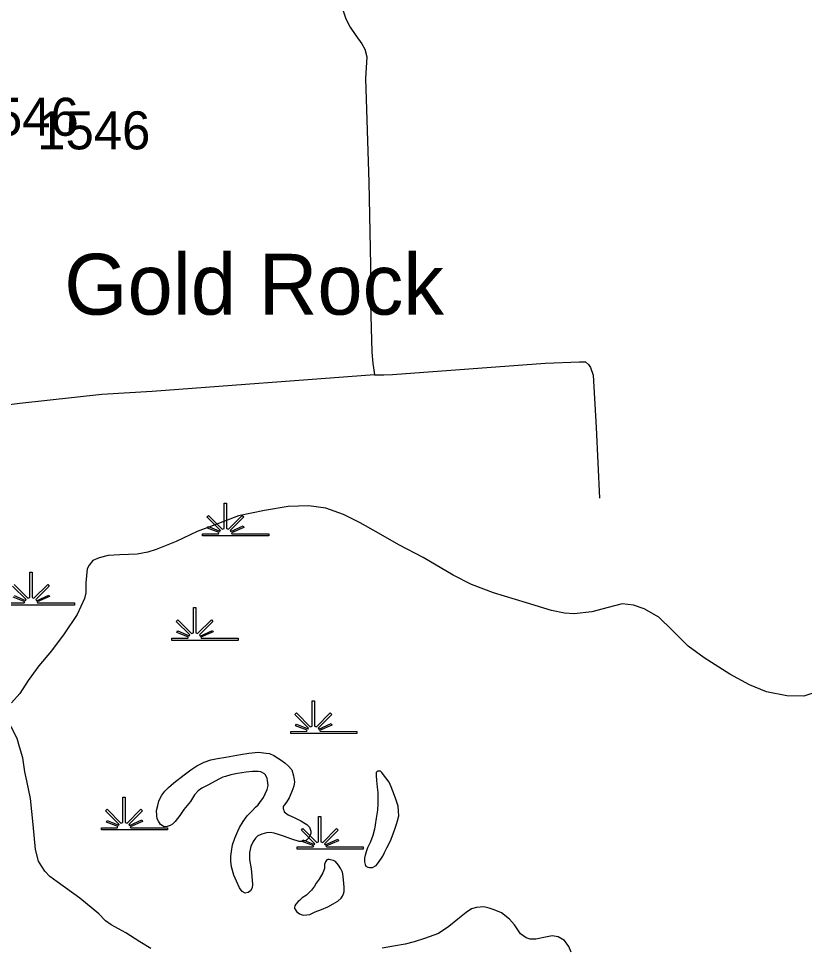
# Model space of a CAD drawing. Extents: x 2220236 to 2384410, y 720751 to 894131.
# Drawn here: x 2351630 to 2354215, y 844861 to 847916 of the extents above; entities that cross this region are included whole.
import ezdxf

# ---------------------------------------------------------------- set-up
doc = ezdxf.new("R2010")
doc.units = 0
doc.layers.add('Default', color=7, linetype='Continuous')

msp = doc.modelspace()

# ---------------------------------------------------------------- linework, layer by layer
at = {"layer": 'Default'}
for points in [[(2352676, 848875.4), (2352685.4, 848834.4), (2352682.3, 848796.6), (2352679.1, 848742.9), (2352679.1, 848544.2), (2352688.6, 848096.2), (2352694.9, 847951.1), (2352706.4, 847914.3), (2352721.1, 847886.9), (2352740.1, 847859.6), (2352759, 847832.2), (2352769.5, 847815.4), (2352775.8, 847790.2), (2352771.6, 847718.6), (2352782.1, 847377.9), (2352788.4, 847104.5), (2352788.4, 846978.3), (2352792.6, 846818.5), (2352795.8, 846781.4), (2352797.6, 846766.6), (2352800.8, 846743.8)], [(2352800.8, 846743.8), (2352831.6, 846744.4), (2352859.9, 846744.8), (2353362.2, 846782.7), (2353475.7, 846786.9), (2353494.6, 846786.9), (2353505.2, 846778.5), (2353511.5, 846768), (2353519.9, 846742.7), (2353530.4, 846570.3), (2353540.9, 846338.9)], [(2352800.8, 846743.8), (2352070, 846688.8), (2351904.4, 846678.9), (2351634.6, 846649.6), (2351443.1, 846625.4)], [(2354262.8, 845703.7), (2354213, 845686.9), (2354156.8, 845687.9), (2354090.6, 845701.6), (2354034.5, 845724.6), (2353970.1, 845759.7), (2353885.5, 845813), (2353833, 845851.9), (2353780.4, 845903.9), (2353735.9, 845947), (2353687.5, 845974.6), (2353653.3, 845986.3), (2353615.3, 845991.3), (2353569.5, 845979), (2353515.6, 845964.3), (2353457.5, 845958), (2353425.5, 845960.6), (2353383.5, 845968.7), (2353301.1, 845994.2), (2353192.8, 846026.6), (2353120.4, 846054.1), (2353060.1, 846085.2), (2352961.2, 846143.5), (2352880.7, 846184.5), (2352814.5, 846223.8), (2352754, 846257.4), (2352699.4, 846284.7), (2352641.4, 846306), (2352585.3, 846313.5), (2352517.1, 846310.8), (2352439.2, 846297.7), (2352353.6, 846280.4), (2352287.7, 846255.4), (2352218.2, 846228.9), (2352148.7, 846195.6), (2352082.8, 846169.3), (2352055.6, 846160.6), (2352021, 846154.3), (2351963, 846151.9), (2351925, 846149.7), (2351895.1, 846142.5), (2351875.2, 846132.9), (2351862.7, 846118.2), (2351855.6, 846106.5), (2351852.2, 846060.4), (2351851.9, 846027.5), (2351846.8, 846008.6), (2351823.3, 845955.8), (2351780, 845891.7), (2351738.6, 845836.8), (2351697.3, 845786.5), (2351661.9, 845738.5), (2351634.4, 845696.3), (2351606.8, 845665.7)], [(2351615.9, 846054.6), (2351661.2, 846009.1), (2351667.5, 846011.5), (2351667.5, 846094.6), (2351674.8, 846094.6), (2351674.8, 846011.5), (2351681.1, 846009.1), (2351726.4, 846054.6), (2351731.5, 846049.5), (2351687.1, 846004.9), (2351689.1, 846001.3), (2351730, 846019.9), (2351732.4, 846014.9), (2351691.5, 845997.1), (2351693.1, 845994.2), (2351814.1, 845994.1), (2351814.1, 845987), (2351596.6, 845987)], [(2351615.9, 846017.8), (2351653.6, 846002.1), (2351655.2, 846004.9), (2351610.8, 846049.5)], [(2351596.6, 845994.1), (2351649.2, 845994.2), (2351651.3, 845997.8), (2351613, 846012.6)], [(2351832, 845022.4), (2351757.2, 845076.1), (2351732.9, 845093.8), (2351716.8, 845111.2), (2351706.6, 845127.2), (2351696.3, 845144.8), (2351685.9, 845183.1), (2351679, 845264.9), (2351669.9, 845350.5), (2351657.3, 845408.4), (2351650.9, 845438.4), (2351644.4, 845484), (2351633.7, 845520.7), (2351625.4, 845548.3), (2351607.1, 845584.3), (2351588.6, 845619.6), (2351582, 845629.2)], [(2352289.2, 845414.6), (2352255.2, 845395.8), (2352233.7, 845385.1), (2352221.6, 845375.7), (2352209.6, 845362.7), (2352196.1, 845340.9), (2352174.5, 845314.7), (2352160.6, 845294.4), (2352145, 845274.8), (2352137.1, 845266.2), (2352129.1, 845262), (2352119, 845258.3), (2352108.9, 845257.9), (2352097.1, 845265.6), (2352090.8, 845275.8), (2352086.8, 845283.9), (2352084.7, 845295.3), (2352084.4, 845311.7), (2352088.3, 845327.6), (2352092, 845341.5), (2352095.9, 845351.5), (2352101.7, 845361.6), (2352111.7, 845374.5), (2352123.3, 845386.5), (2352141.4, 845402.6), (2352175.1, 845428.6), (2352196.7, 845445.3), (2352216.6, 845457.6), (2352240.4, 845470), (2352262.4, 845478.1), (2352284.5, 845482.3), (2352312.2, 845486.7), (2352360.1, 845495.3), (2352388.2, 845499.7), (2352419.9, 845502.6), (2352444.3, 845500.3), (2352456.2, 845498.5), (2352470.2, 845492.5), (2352494.4, 845477.1), (2352506.6, 845468.4)], [(2352506.6, 845468.4), (2352518.6, 845456.8), (2352528.9, 845444.7), (2352535, 845425.3), (2352537.4, 845405), (2352535.4, 845390.8), (2352529.5, 845373.5), (2352519.9, 845352.5), (2352511.9, 845339), (2352504.1, 845328.8), (2352500.4, 845324.7), (2352500.4, 845316.5), (2352502.5, 845312.4), (2352504.4, 845306.9), (2352516.6, 845296.5), (2352538.7, 845286.9), (2352558.8, 845276.9), (2352578.9, 845265.6), (2352587.2, 845256.1), (2352592, 845243.8), (2352591.3, 845235.6), (2352589.2, 845229.9), (2352585.6, 845221.6), (2352577.8, 845213.7), (2352573.6, 845211.9), (2352563.8, 845209.2), (2352553.6, 845209.4), (2352529.7, 845216.6), (2352501.4, 845227), (2352488.1, 845230.7), (2352471.5, 845236.6), (2352459.2, 845238.4), (2352445.5, 845237.8), (2352430.5, 845233.9), (2352417.3, 845227.8), (2352409.5, 845219.9), (2352401.7, 845209.8), (2352394.1, 845193.1), (2352390, 845173.2), (2352390.3, 845149.6)], [(2352390.3, 845149.6), (2352394.9, 845119.2), (2352397.1, 845095.7), (2352399.3, 845067.9), (2352398.7, 845057), (2352393.6, 845047), (2352385.6, 845041.1), (2352375.8, 845039.7), (2352365.7, 845045.2), (2352357.4, 845057), (2352347.3, 845078.9), (2352338.9, 845098.9), (2352330.6, 845125.8), (2352328.5, 845144.4), (2352328.2, 845160.8), (2352330.2, 845176.6), (2352333.8, 845198.8), (2352341.5, 845220.4), (2352351.1, 845243.1), (2352357.1, 845254.9), (2352368.8, 845275.1), (2352382.5, 845293.7), (2352398.6, 845309.7), (2352410.2, 845321.7), (2352418.1, 845329.6), (2352424, 845338), (2352435.8, 845353.9), (2352441.9, 845365.7), (2352447.5, 845380), (2352451.6, 845394), (2352449.3, 845410.3), (2352448.3, 845416.8), (2352443, 845428.1), (2352438.8, 845432.2), (2352426.8, 845438.3), (2352418.9, 845439.6), (2352400.1, 845439.5), (2352378.9, 845437), (2352350.9, 845432.5), (2352329, 845428.3), (2352311.2, 845422.7), (2352302.4, 845420.7), (2352289.2, 845414.6)], [(2352811.6, 845370.3), (2352812.1, 845334.2), (2352810.4, 845312.8), (2352806.8, 845286.4), (2352802.8, 845263.9), (2352801.1, 845250.1), (2352795.4, 845228.5), (2352787.7, 845208.5), (2352778, 845188.4), (2352774.2, 845178.4), (2352770.2, 845164.1), (2352768.3, 845154.2), (2352768.4, 845142.1), (2352770.4, 845133.9), (2352772.6, 845128.1), (2352778.7, 845124.4), (2352784.6, 845123.7), (2352794.8, 845124.1), (2352806.7, 845130.5), (2352814.4, 845140.7), (2352828.4, 845160.9), (2352834.1, 845172.6), (2352842, 845188.4), (2352853.2, 845211.8), (2352862.5, 845234.5), (2352869.3, 845252.9), (2352873.9, 845266.8), (2352876.8, 845276.8), (2352880.7, 845293.4), (2352880.4, 845309.1), (2352878.4, 845325.4), (2352869.8, 845351.3), (2352861.7, 845374.6), (2352855.5, 845389.2), (2352849.3, 845404.7), (2352837.9, 845419), (2352830.9, 845428.5), (2352825, 845436.5), (2352820.9, 845440.3), (2352811, 845440.8), (2352806.9, 845436.4), (2352807, 845426.6), (2352807.4, 845410.2), (2352809.6, 845388.3), (2352811.6, 845370.3)], [(2352636.7, 845120.3), (2352630.7, 845105.9), (2352619.1, 845085.7), (2352609.1, 845072.2), (2352603.3, 845062.1), (2352593.7, 845049.6), (2352584.2, 845039.3), (2352577.9, 845033.2), (2352563.5, 845023.7), (2352554, 845015.1), (2352549.9, 845011.7), (2352542.1, 845003.1), (2352539.3, 844998.1), (2352538.2, 844993.1), (2352538.4, 844988.9), (2352540.9, 844984.1), (2352544.4, 844979.3), (2352554.5, 844971.5), (2352562.8, 844968.5), (2352568.5, 844967.1), (2352579, 844967.6), (2352588.4, 844969.6), (2352606.4, 844977.9), (2352626.5, 844985.9), (2352648.1, 844994.4), (2352665.1, 845003.9), (2352680.2, 845012.7), (2352691.9, 845023.1), (2352695.9, 845029.1), (2352699.5, 845037.5), (2352701.5, 845044.8), (2352701.6, 845058.9), (2352699.3, 845083.4), (2352696.8, 845103), (2352694.9, 845111.1), (2352690.6, 845119.2), (2352682.6, 845131), (2352672.6, 845143.1), (2352666.5, 845146.7), (2352660.5, 845148.1), (2352652.2, 845150.4), (2352648, 845150.3), (2352644.4, 845148.5), (2352640.4, 845142.4), (2352638, 845137.4), (2352636.5, 845134), (2352636.7, 845128.5), (2352636.7, 845120.3)], [(2352065.9, 844857.3), (2352029.5, 844878.8), (2351983.3, 844908.7), (2351935, 844935.6), (2351916.8, 844948), (2351894.4, 844971.7), (2351832, 845022.4)], [(2353448.2, 844845.6), (2353439.9, 844864.3), (2353425.6, 844884), (2353405.4, 844895.7), (2353385.6, 844898.8), (2353363.4, 844894.6), (2353331.5, 844888.4), (2353313.5, 844888.6), (2353299.5, 844892), (2353281.3, 844906), (2353261, 844935.7), (2353244.8, 844953.8), (2353218.4, 844975), (2353194.3, 844984.5), (2353178.3, 844990.4), (2353160.1, 844994.6), (2353136.3, 844992), (2353120.3, 844988.1), (2353102.5, 844975.9), (2353074.8, 844953.4), (2353045, 844929.2), (2353011.4, 844906.5), (2352965.5, 844889.8), (2352931.8, 844879.6), (2352901.6, 844871.8), (2352863.8, 844865.3), (2352826, 844858.9)]]:
    msp.add_lwpolyline(points, dxfattribs=at)
for points in [[(2352235.9, 846221.4), (2352288.5, 846221.5), (2352290.5, 846225.1), (2352252.3, 846239.9), (2352255.2, 846245.1), (2352292.9, 846229.4), (2352294.5, 846232.2), (2352250.1, 846276.8), (2352255.2, 846281.9), (2352300.5, 846236.4), (2352306.8, 846238.8), (2352306.8, 846321.9), (2352314.1, 846321.9), (2352314, 846238.8), (2352320.4, 846236.4), (2352365.7, 846281.9), (2352370.8, 846276.8), (2352326.4, 846232.2), (2352328.4, 846228.6), (2352369.3, 846247.2), (2352371.7, 846242.2), (2352330.7, 846224.4), (2352332.3, 846221.5), (2352453.4, 846221.4), (2352453.4, 846214.3), (2352235.9, 846214.3)], [(2352134.9, 845877.9), (2352187.5, 845878), (2352189.5, 845881.6), (2352151.3, 845896.4), (2352154.2, 845901.6), (2352191.9, 845885.8), (2352193.5, 845888.7), (2352149, 845933.3), (2352154.2, 845938.4), (2352199.5, 845892.9), (2352205.8, 845895.3), (2352205.8, 845978.4), (2352213, 845978.4), (2352213, 845895.3), (2352219.3, 845892.9), (2352264.7, 845938.4), (2352269.8, 845933.3), (2352225.4, 845888.7), (2352227.4, 845885.1), (2352268.3, 845903.7), (2352270.7, 845898.7), (2352229.7, 845880.9), (2352231.3, 845878), (2352352.4, 845877.9), (2352352.4, 845870.8), (2352134.9, 845870.8)], [(2352525.4, 845571.5), (2352578, 845571.6), (2352580, 845575.2), (2352541.7, 845590), (2352544.6, 845595.2), (2352582.4, 845579.5), (2352584, 845582.3), (2352539.5, 845626.9), (2352544.7, 845632), (2352590, 845586.5), (2352596.3, 845588.9), (2352596.3, 845672), (2352603.5, 845672), (2352603.5, 845588.9), (2352609.8, 845586.5), (2352655.2, 845632), (2352660.3, 845626.9), (2352615.9, 845582.3), (2352617.9, 845578.7), (2352658.7, 845597.3), (2352661.2, 845592.3), (2352620.2, 845574.5), (2352621.8, 845571.6), (2352742.9, 845571.5), (2352742.9, 845564.4), (2352525.4, 845564.4)], [(2351902.7, 845254.6), (2351955.3, 845254.6), (2351957.3, 845258.2), (2351919.1, 845273.1), (2351922, 845278.3), (2351959.7, 845262.5), (2351961.3, 845265.4), (2351916.9, 845310), (2351922, 845315.1), (2351967.3, 845269.6), (2351973.6, 845272), (2351973.6, 845355.1), (2351980.9, 845355.1), (2351980.8, 845272), (2351987.2, 845269.6), (2352032.5, 845315.1), (2352037.6, 845310), (2351993.2, 845265.4), (2351995.2, 845261.8), (2352036.1, 845280.4), (2352038.5, 845275.4), (2351997.5, 845257.6), (2351999.2, 845254.6), (2352120.2, 845254.6), (2352120.2, 845247.5), (2351902.7, 845247.5)], [(2352546.5, 845191.2), (2352599.1, 845191.3), (2352601.1, 845194.9), (2352562.9, 845209.7), (2352565.8, 845214.9), (2352603.5, 845199.1), (2352605.1, 845202), (2352560.6, 845246.6), (2352565.8, 845251.7), (2352611.1, 845206.2), (2352617.4, 845208.6), (2352617.4, 845291.7), (2352624.6, 845291.7), (2352624.6, 845208.6), (2352630.9, 845206.2), (2352676.3, 845251.7), (2352681.4, 845246.6), (2352637, 845202), (2352639, 845198.4), (2352679.9, 845217), (2352682.3, 845212), (2352641.3, 845194.2), (2352642.9, 845191.3), (2352764, 845191.2), (2352764, 845184.1), (2352546.5, 845184.1)]]:
    msp.add_lwpolyline(points, close=True, dxfattribs=at)

# ---------------------------------------------------------------- texts
for s, height, p in [('1546', 125, (2351456.6, 847530.2)), ('1546', 125, (2351692, 847485.5)), ('Gold Rock', 200, (2351780.8, 846942))]:
    msp.add_text(s, height=height, dxfattribs=at).set_placement(p)

doc.saveas('drawing.dxf')
